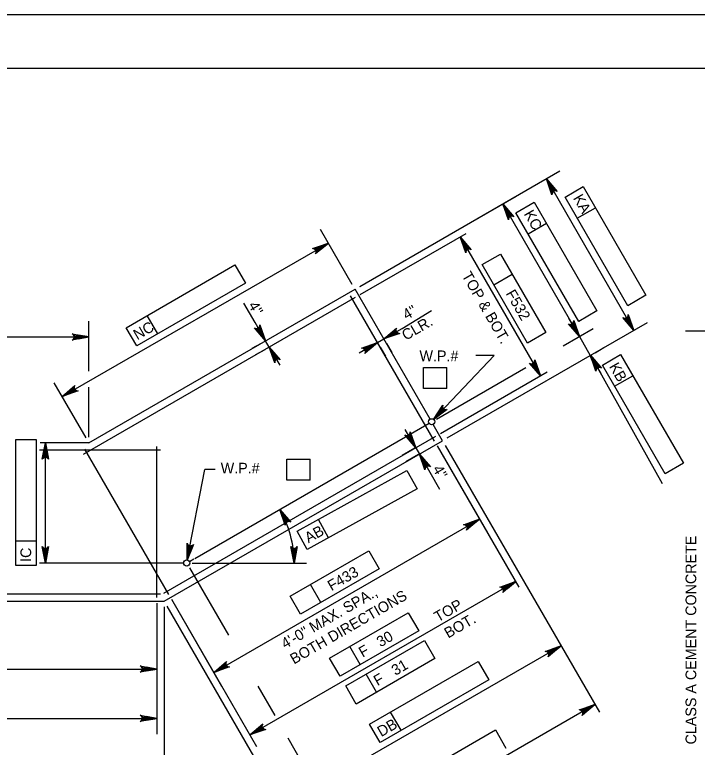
# Model space of a CAD drawing. Extents: x 638255 to 640306, y 296059 to 298435.
# Drawn here: x 639646.1 to 639837.6, y 298229.7 to 298435.5 of the extents above; entities that cross this region are included whole.
import ezdxf

# ---------------------------------------------------------------- set-up
doc = ezdxf.new("R2010")
doc.units = 0
for name, color, linetype in [('2', 7, 'Continuous'), ('Level 10', 7, 'Continuous'), ('Level 4', 7, 'Continuous'), ('Level 6', 7, 'Continuous'), ('Level 63', 7, 'Continuous'), ('PLT-BNDY', 7, 'Continuous')]:
    doc.layers.add(name, color=color, linetype=linetype)

msp = doc.modelspace()

# ---------------------------------------------------------------- linework, layer by layer
at = {"layer": '2'}
msp.add_line((639316.46, 298420.46), (640102.46, 298420.46), dxfattribs=at)
at = {"layer": 'Level 10'}
for p, q in [((639666.87, 298315.26), (639741.56, 298358.38)), ((639762.63, 298321.89), (639741.56, 298358.38)), ((639696.58, 298282.78), (639762.32, 298320.73)), ((639766.12, 298315.84), (639763.47, 298320.42)), ((639688.01, 298270.74), (639766.12, 298315.84)), ((639666.87, 298315.26), (639653.21, 298315.26)), ((639695.08, 298281.91), (639696.36, 298282.65)), ((639693.49, 298281.49), (639653.07, 298281.49)), ((639468.76, 298270.74), (639688.01, 298270.74))]:
    msp.add_line(p, q, dxfattribs=at)
at = {"layer": 'Level 4'}
for p, q in [((639742.89, 298359.15), (639799.05, 298391.57)), ((639795.23, 298389.36), (639819.78, 298346.82)), ((639800.47, 298384.24), (639805.57, 298387.18)), ((639805.57, 298387.18), (639823.19, 298356.67)), ((639742.89, 298359.15), (639786.84, 298384.52)), ((639818.09, 298353.72), (639800.47, 298384.24)), ((639783.01, 298382.31), (639803.02, 298347.64)), ((639786.71, 298379.84), (639791.82, 298382.79)), ((639791.82, 298382.79), (639809.44, 298352.27)), ((639804.33, 298349.33), (639786.71, 298379.84)), ((639803.89, 298378.32), (639808.99, 298381.26)), ((639790.13, 298373.92), (639795.24, 298376.87)), ((639740.79, 298359.71), (639731.87, 298375.17)), ((639743.03, 298356.86), (639772.7, 298374)), ((639659.39, 298328.22), (639734.07, 298371.34)), ((639771.04, 298373.04), (639793.55, 298334.04)), ((639777.23, 298365.3), (639782.33, 298368.25)), ((639782.33, 298368.25), (639795.08, 298346.18)), ((639677.35, 298347.55), (639707.86, 298365.17)), ((639707.86, 298365.17), (639710.81, 298360.07)), ((639789.97, 298343.23), (639777.23, 298365.3)), ((639780.52, 298359.61), (639785.62, 298362.55)), ((639710.81, 298360.07), (639680.29, 298342.45)), ((639823.19, 298356.67), (639818.09, 298353.72)), ((639713.52, 298348.99), (639710.35, 298354.48)), ((639686.21, 298345.87), (639683.26, 298350.97)), ((639754.74, 298347.34), (639763.05, 298352.42)), ((639809.44, 298352.27), (639804.33, 298349.33)), ((639666.87, 298335.38), (639666.87, 298349.4)), ((639716.47, 298343.89), (639713.52, 298348.99)), ((639767.45, 298316.61), (639823.61, 298349.03)), ((639804.5, 298345.09), (639801.55, 298350.19)), ((639680.29, 298342.45), (639677.35, 298347.55)), ((639749.64, 298344.39), (639754.74, 298347.34)), ((639799.92, 298342.45), (639808.33, 298347.3)), ((639857.49, 298346.55), (639834.31, 298346.55)), ((639492.96, 298344.98), (639666.87, 298344.98)), ((639747.86, 298343.37), (639749.63, 298344.39)), ((639795.08, 298346.18), (639789.97, 298343.23)), ((639804.5, 298345.09), (639807.57, 298339.77)), ((639715.21, 298343.17), (639712.64, 298341.68)), ((639717.49, 298342.12), (639716.47, 298343.89)), ((639747.86, 298343.37), (639742.76, 298340.42)), ((639750.38, 298343.11), (639751.84, 298340.56)), ((639716.24, 298341.39), (639713.66, 298339.91)), ((639717.49, 298342.12), (639720.43, 298337.01)), ((639748.61, 298342.08), (639750.07, 298339.54)), ((639808.9, 298340.54), (639811.39, 298341.98)), ((639763.58, 298321.83), (639780.57, 298339.74)), ((639780.57, 298339.74), (639775.48, 298339.74)), ((639807.64, 298339.81), (639827.72, 298303.79)), ((639810.96, 298337.05), (639816.07, 298339.99)), ((639816.07, 298339.99), (639833.68, 298309.48)), ((639760.73, 298336.4), (639767.31, 298336.4)), ((639760.73, 298330.51), (639760.73, 298336.4)), ((639764.38, 298321.92), (639789.48, 298336.42)), ((639767.31, 298330.51), (639767.31, 298336.4)), ((639809.04, 298337.22), (639810.51, 298334.66)), ((639828.58, 298306.53), (639810.96, 298337.05)), ((639765.54, 298317.87), (639795.5, 298335.16)), ((639666.11, 298316.59), (639657.18, 298332.05)), ((639814.38, 298331.13), (639819.48, 298334.08)), ((639666.87, 298316.79), (639666.87, 298330.84)), ((639767.31, 298330.51), (639760.73, 298330.51)), ((639758.59, 298313.85), (639755.64, 298318.96)), ((639654.68, 298281.49), (639654.68, 298315.26)), ((639758.32, 298313.7), (639754.76, 298311.64)), ((639758.59, 298313.85), (639759.61, 298312.08)), ((639764.6, 298314.37), (639787.5, 298274.72)), ((639764.6, 298314.37), (639778.68, 298289.99)), ((639766.89, 298314.51), (639810.11, 298239.64)), ((639759.34, 298311.93), (639755.78, 298309.87)), ((639759.61, 298312.08), (639762.56, 298306.98)), ((639722.43, 298310.63), (639729.01, 298310.63)), ((639722.43, 298304.73), (639722.43, 298310.63)), ((639729.01, 298304.73), (639729.01, 298310.63)), ((639833.68, 298309.48), (639828.58, 298306.53)), ((639694.46, 298282.32), (639699.39, 298307.79)), ((639702.33, 298307.79), (639699.39, 298307.79)), ((639725.3, 298290.39), (639756.11, 298307.48)), ((639756.11, 298307.48), (639758.97, 298302.33)), ((639762.56, 298306.98), (639765.28, 298302.25)), ((639729.01, 298304.73), (639722.43, 298304.73)), ((639758.97, 298302.33), (639728.16, 298285.24)), ((639701.9, 298250.77), (639776.47, 298293.82)), ((639734.13, 298288.55), (639731.27, 298293.71)), ((639728.16, 298285.24), (639725.3, 298290.39)), ((639723.35, 298272.21), (639745.42, 298284.95)), ((639745.42, 298284.95), (639748.37, 298279.85)), ((639695.88, 298281.49), (639727.98, 298281.49)), ((639695.11, 298280.16), (639706.05, 298261.2)), ((639748.37, 298279.85), (639726.3, 298267.1)), ((639712.04, 298233.21), (639786.61, 298276.26)), ((639731.99, 298270.39), (639729.05, 298275.49)), ((639690.04, 298271.32), (639713.93, 298229.93)), ((639690.04, 298271.32), (639704.11, 298246.95)), ((639726.3, 298267.1), (639723.35, 298272.21)), ((639685.96, 298270.23), (639685.96, 298233.44)), ((639685.96, 298270.23), (639685.96, 298247.29)), ((639688.01, 298269.21), (639688.01, 298215.54)), ((639688.78, 298269.41), (639732.63, 298193.46)), ((639688.78, 298269.41), (639721.25, 298213.17)), ((639734.39, 298254.79), (639756.47, 298267.54)), ((639756.47, 298267.54), (639759.41, 298262.43)), ((639759.41, 298262.43), (639737.34, 298249.69)), ((639799.36, 298258.26), (639730.65, 298218.59)), ((639738.96, 298247), (639761.03, 298259.74)), ((639743.04, 298252.98), (639740.09, 298258.08)), ((639761.03, 298259.74), (639763.98, 298254.64)), ((639737.34, 298249.69), (639734.39, 298254.79)), ((639763.98, 298254.64), (639741.9, 298241.89)), ((639745.62, 298236.2), (639776.13, 298253.82)), ((639776.13, 298253.82), (639779.08, 298248.71)), ((639470.8, 298251.71), (639685.96, 298251.71)), ((639747.6, 298245.18), (639744.66, 298250.29)), ((639779.08, 298248.71), (639748.57, 298231.09)), ((639714.32, 298246.88), (639719.03, 298238.7)), ((639741.9, 298241.89), (639738.96, 298247)), ((639808.87, 298241.8), (639730.76, 298196.7)), ((639754.48, 298234.51), (639751.54, 298239.62)), ((639470.8, 298237.86), (639685.96, 298237.86)), ((639748.57, 298231.09), (639745.62, 298236.2)), ((639750.43, 298217.02), (639780.94, 298234.64)), ((639780.94, 298234.64), (639783.89, 298229.53)), ((639722.68, 298232.4), (639732.86, 298214.77))]:
    msp.add_line(p, q, dxfattribs=at)
for points in [[(639797.13, 298387.06), (639796.27, 298386.56), (639795.23, 298389.36)], [(639784.91, 298380), (639784.06, 298379.51), (639783.01, 298382.31)], [(639731.28, 298370.29), (639731.77, 298369.44), (639734.08, 298371.34)], [(639772.94, 298370.73), (639772.09, 298370.24), (639771.04, 298373.04)], [(639818.74, 298349.62), (639817.89, 298349.13), (639819.78, 298346.82)], [(639715.42, 298346.69), (639714.56, 298346.2), (639716.47, 298343.89)], [(639803.45, 298347.88), (639802.6, 298347.39), (639804.5, 298345.09)], [(639663.92, 298345.47), (639663.92, 298344.48), (639666.87, 298344.98)], [(639751.94, 298346.29), (639752.43, 298345.44), (639749.63, 298344.39)], [(639745.06, 298342.32), (639745.56, 298341.47), (639747.86, 298343.37)], [(639719.39, 298339.81), (639718.54, 298339.32), (639717.49, 298342.12)], [(639809.47, 298337.46), (639808.61, 298336.97), (639807.57, 298339.77)], [(639792.51, 298336.84), (639791.66, 298336.35), (639793.55, 298334.04)], [(639661.69, 298330.12), (639662.19, 298329.27), (639659.39, 298328.22)], [(639765.96, 298323.62), (639765.25, 298324.3), (639763.58, 298321.82)], [(639655.17, 298312.31), (639654.18, 298312.31), (639654.68, 298315.26)], [(639761.51, 298309.77), (639760.66, 298309.28), (639759.61, 298312.08)], [(639773.67, 298292.77), (639774.16, 298291.92), (639776.47, 298293.82)], [(639695.5, 298285.13), (639694.53, 298285.31), (639694.46, 298282.33)], [(639655.17, 298284.43), (639654.18, 298284.43), (639654.68, 298281.49)], [(639783.81, 298275.21), (639784.3, 298274.36), (639786.61, 298276.25)], [(639796.56, 298257.21), (639797.05, 298256.36), (639799.36, 298258.26)], [(639683.01, 298252.2), (639683.01, 298251.22), (639685.96, 298251.71)], [(639704.21, 298252.67), (639704.7, 298251.82), (639701.9, 298250.77)], [(639806.07, 298240.75), (639806.56, 298239.9), (639808.87, 298241.8)], [(639683.01, 298238.36), (639683.01, 298237.37), (639685.96, 298237.86)], [(639714.35, 298235.1), (639714.84, 298234.25), (639712.04, 298233.21)]]:
    msp.add_lwpolyline(points, close=True, dxfattribs=at)
for points in [[(639795.23, 298389.36), (639798.31, 298385.77), (639797.91, 298385.96), (639797.55, 298385.96), (639797.25, 298385.85), (639797.01, 298385.65), (639796.83, 298385.33), (639796.8, 298384.9), (639795.23, 298389.36), (639796.83, 298385.33), (639797.01, 298385.65), (639795.23, 298389.36), (639797.25, 298385.85), (639797.55, 298385.96), (639795.23, 298389.36), (639797.91, 298385.96)], [(639783.01, 298382.31), (639786.09, 298378.71), (639785.69, 298378.9), (639785.33, 298378.9), (639785.03, 298378.79), (639784.79, 298378.59), (639784.61, 298378.28), (639784.58, 298377.84), (639783.01, 298382.31), (639784.61, 298378.28), (639784.79, 298378.59), (639783.01, 298382.31), (639785.03, 298378.79), (639785.33, 298378.9), (639783.01, 298382.31), (639785.69, 298378.9)], [(639734.07, 298371.34), (639730.48, 298368.26), (639730.67, 298368.66), (639730.67, 298369.02), (639730.56, 298369.32), (639730.36, 298369.56), (639730.04, 298369.74), (639729.61, 298369.77), (639734.07, 298371.34), (639730.04, 298369.74), (639730.36, 298369.56), (639734.07, 298371.34), (639730.56, 298369.32), (639730.67, 298369.02), (639734.07, 298371.34), (639730.67, 298368.66)], [(639771.04, 298373.04), (639774.12, 298369.44), (639773.73, 298369.63), (639773.37, 298369.63), (639773.07, 298369.52), (639772.82, 298369.32), (639772.65, 298369.01), (639772.61, 298368.57), (639771.04, 298373.04), (639772.65, 298369.01), (639772.82, 298369.32), (639771.04, 298373.04), (639773.07, 298369.52), (639773.37, 298369.63), (639771.04, 298373.04), (639773.73, 298369.63)], [(639819.78, 298346.82), (639816.7, 298350.42), (639817.1, 298350.23), (639817.46, 298350.23), (639817.76, 298350.34), (639818, 298350.54), (639818.18, 298350.85), (639818.22, 298351.29), (639819.78, 298346.82), (639818.18, 298350.85), (639818, 298350.54), (639819.78, 298346.82), (639817.76, 298350.34), (639817.46, 298350.23), (639819.78, 298346.82), (639817.1, 298350.23)], [(639804.5, 298345.09), (639801.42, 298348.68), (639801.81, 298348.49), (639802.17, 298348.49), (639802.47, 298348.6), (639802.71, 298348.8), (639802.89, 298349.12), (639802.93, 298349.55), (639804.5, 298345.09), (639802.89, 298349.12), (639802.71, 298348.8), (639804.5, 298345.09), (639802.47, 298348.6), (639802.17, 298348.49), (639804.5, 298345.09), (639801.81, 298348.49)], [(639716.47, 298343.89), (639713.38, 298347.48), (639713.78, 298347.29), (639714.14, 298347.29), (639714.44, 298347.4), (639714.68, 298347.6), (639714.86, 298347.92), (639714.89, 298348.35), (639716.47, 298343.89), (639714.86, 298347.92), (639714.68, 298347.6), (639716.47, 298343.89), (639714.44, 298347.4), (639714.14, 298347.29), (639716.47, 298343.89), (639713.78, 298347.29)], [(639749.64, 298344.39), (639753.23, 298347.47), (639753.04, 298347.08), (639753.04, 298346.72), (639753.15, 298346.42), (639753.35, 298346.18), (639753.67, 298346), (639754.1, 298345.96), (639749.64, 298344.39), (639753.67, 298346), (639753.35, 298346.18), (639749.64, 298344.39), (639753.15, 298346.42), (639753.04, 298346.72), (639749.64, 298344.39), (639753.04, 298347.08)], [(639666.87, 298344.98), (639662.22, 298344.1), (639662.58, 298344.35), (639662.76, 298344.66), (639662.82, 298344.98), (639662.76, 298345.29), (639662.58, 298345.6), (639662.22, 298345.85), (639666.87, 298344.98), (639662.58, 298345.6), (639662.76, 298345.29), (639666.87, 298344.98), (639662.82, 298344.98), (639662.76, 298344.66), (639666.87, 298344.98), (639662.58, 298344.35)], [(639747.86, 298343.37), (639744.27, 298340.29), (639744.46, 298340.68), (639744.46, 298341.05), (639744.35, 298341.34), (639744.15, 298341.59), (639743.83, 298341.76), (639743.4, 298341.8), (639747.86, 298343.37), (639743.83, 298341.76), (639744.15, 298341.59), (639747.86, 298343.37), (639744.35, 298341.34), (639744.46, 298341.05), (639747.86, 298343.37), (639744.46, 298340.68)], [(639717.49, 298342.12), (639720.57, 298338.52), (639720.18, 298338.71), (639719.81, 298338.71), (639719.52, 298338.6), (639719.27, 298338.4), (639719.09, 298338.09), (639719.06, 298337.65), (639717.49, 298342.12), (639719.09, 298338.09), (639719.27, 298338.4), (639717.49, 298342.12), (639719.52, 298338.6), (639719.81, 298338.71), (639717.49, 298342.12), (639720.18, 298338.71)], [(639793.55, 298334.04), (639790.47, 298337.63), (639790.87, 298337.45), (639791.23, 298337.44), (639791.53, 298337.55), (639791.77, 298337.76), (639791.95, 298338.07), (639791.98, 298338.51), (639793.55, 298334.04), (639791.95, 298338.07), (639791.77, 298337.76), (639793.55, 298334.04), (639791.53, 298337.55), (639791.23, 298337.44), (639793.55, 298334.04), (639790.87, 298337.45)], [(639807.64, 298339.81), (639810.67, 298336.17), (639810.28, 298336.37), (639809.92, 298336.37), (639809.62, 298336.27), (639809.37, 298336.07), (639809.19, 298335.76), (639809.15, 298335.32), (639807.64, 298339.81), (639809.19, 298335.76), (639809.37, 298336.07), (639807.64, 298339.81), (639809.62, 298336.27), (639809.92, 298336.37), (639807.64, 298339.81), (639810.28, 298336.37)], [(639659.39, 298328.22), (639662.98, 298331.3), (639662.79, 298330.91), (639662.79, 298330.55), (639662.9, 298330.25), (639663.1, 298330.01), (639663.42, 298329.83), (639663.85, 298329.79), (639659.39, 298328.22), (639663.42, 298329.83), (639663.1, 298330.01), (639659.39, 298328.22), (639662.9, 298330.25), (639662.79, 298330.55), (639659.39, 298328.22), (639662.79, 298330.91)], [(639763.58, 298321.83), (639766.15, 298325.8), (639766.08, 298325.37), (639766.18, 298325.02), (639766.37, 298324.77), (639766.63, 298324.59), (639766.99, 298324.51), (639767.42, 298324.6), (639763.58, 298321.83), (639766.99, 298324.51), (639766.63, 298324.59), (639763.58, 298321.83), (639766.37, 298324.77), (639766.18, 298325.02), (639763.58, 298321.83), (639766.08, 298325.37)], [(639758.59, 298313.85), (639755.51, 298317.44), (639755.9, 298317.26), (639756.26, 298317.26), (639756.56, 298317.37), (639756.8, 298317.57), (639756.98, 298317.88), (639757.02, 298318.32), (639758.59, 298313.85), (639756.98, 298317.88), (639756.8, 298317.57), (639758.59, 298313.85), (639756.56, 298317.37), (639756.26, 298317.26), (639758.59, 298313.85), (639755.9, 298317.26)], [(639654.68, 298315.26), (639655.55, 298310.61), (639655.3, 298310.96), (639654.99, 298311.15), (639654.68, 298311.2), (639654.36, 298311.15), (639654.05, 298310.96), (639653.8, 298310.61), (639654.68, 298315.26), (639654.05, 298310.96), (639654.36, 298311.15), (639654.68, 298315.26), (639654.68, 298311.2), (639654.99, 298311.15), (639654.68, 298315.26), (639655.3, 298310.96)], [(639759.61, 298312.08), (639762.69, 298308.49), (639762.3, 298308.67), (639761.93, 298308.68), (639761.64, 298308.57), (639761.39, 298308.37), (639761.22, 298308.05), (639761.18, 298307.62), (639759.61, 298312.08), (639761.22, 298308.05), (639761.39, 298308.37), (639759.61, 298312.08), (639761.64, 298308.57), (639761.93, 298308.68), (639759.61, 298312.08), (639762.3, 298308.67)], [(639720.42, 298296.54), (639723.5, 298292.95), (639723.11, 298293.14), (639722.75, 298293.14), (639722.45, 298293.03), (639722.2, 298292.83), (639722.03, 298292.51), (639721.99, 298292.08), (639720.42, 298296.54), (639722.03, 298292.51), (639722.2, 298292.83), (639720.42, 298296.54), (639722.45, 298293.03), (639722.75, 298293.14), (639720.42, 298296.54), (639723.11, 298293.14)], [(639776.47, 298293.82), (639772.87, 298290.74), (639773.06, 298291.14), (639773.07, 298291.5), (639772.96, 298291.8), (639772.75, 298292.04), (639772.44, 298292.22), (639772, 298292.25), (639776.47, 298293.82), (639772.44, 298292.22), (639772.75, 298292.04), (639776.47, 298293.82), (639772.96, 298291.8), (639773.07, 298291.5), (639776.47, 298293.82), (639773.06, 298291.14)], [(639694.46, 298282.32), (639694.48, 298287.05), (639694.66, 298286.65), (639694.93, 298286.41), (639695.23, 298286.3), (639695.54, 298286.29), (639695.88, 298286.42), (639696.2, 298286.72), (639694.46, 298282.32), (639695.88, 298286.42), (639695.54, 298286.29), (639694.46, 298282.32), (639695.23, 298286.3), (639694.93, 298286.41), (639694.46, 298282.32), (639694.66, 298286.65)], [(639654.68, 298281.49), (639653.8, 298286.14), (639654.05, 298285.78), (639654.36, 298285.6), (639654.68, 298285.54), (639654.99, 298285.6), (639655.3, 298285.78), (639655.55, 298286.14), (639654.68, 298281.49), (639655.3, 298285.78), (639654.99, 298285.6), (639654.68, 298281.49), (639654.68, 298285.54), (639654.36, 298285.6), (639654.68, 298281.49), (639654.05, 298285.78)], [(639724.45, 298281.49), (639723.58, 298286.14), (639723.83, 298285.78), (639724.14, 298285.6), (639724.45, 298285.54), (639724.77, 298285.6), (639725.08, 298285.78), (639725.33, 298286.14), (639724.45, 298281.49), (639725.08, 298285.78), (639724.77, 298285.6), (639724.45, 298281.49), (639724.45, 298285.54), (639724.14, 298285.6), (639724.45, 298281.49), (639723.83, 298285.78)], [(639786.61, 298276.26), (639783.02, 298273.17), (639783.2, 298273.57), (639783.21, 298273.93), (639783.1, 298274.23), (639782.9, 298274.47), (639782.58, 298274.65), (639782.15, 298274.69), (639786.61, 298276.26), (639782.58, 298274.65), (639782.9, 298274.47), (639786.61, 298276.26), (639783.1, 298274.23), (639783.21, 298273.93), (639786.61, 298276.26), (639783.2, 298273.57)], [(639799.36, 298258.26), (639795.77, 298255.18), (639795.96, 298255.58), (639795.96, 298255.94), (639795.85, 298256.24), (639795.65, 298256.48), (639795.33, 298256.66), (639794.9, 298256.69), (639799.36, 298258.26), (639795.33, 298256.66), (639795.65, 298256.48), (639799.36, 298258.26), (639795.85, 298256.24), (639795.96, 298255.94), (639799.36, 298258.26), (639795.96, 298255.58)], [(639701.9, 298250.77), (639705.49, 298253.86), (639705.31, 298253.46), (639705.3, 298253.1), (639705.41, 298252.8), (639705.62, 298252.56), (639705.93, 298252.38), (639706.37, 298252.34), (639701.9, 298250.77), (639705.93, 298252.38), (639705.62, 298252.56), (639701.9, 298250.77), (639705.41, 298252.8), (639705.3, 298253.1), (639701.9, 298250.77), (639705.31, 298253.46)], [(639685.96, 298251.71), (639681.31, 298250.84), (639681.67, 298251.09), (639681.85, 298251.4), (639681.91, 298251.71), (639681.85, 298252.02), (639681.67, 298252.34), (639681.31, 298252.58), (639685.96, 298251.71), (639681.67, 298252.34), (639681.85, 298252.02), (639685.96, 298251.71), (639681.91, 298251.71), (639681.85, 298251.4), (639685.96, 298251.71), (639681.67, 298251.09)], [(639808.87, 298241.8), (639805.28, 298238.72), (639805.46, 298239.11), (639805.47, 298239.47), (639805.36, 298239.77), (639805.15, 298240.01), (639804.84, 298240.19), (639804.4, 298240.23), (639808.87, 298241.8), (639804.84, 298240.19), (639805.15, 298240.01), (639808.87, 298241.8), (639805.36, 298239.77), (639805.47, 298239.47), (639808.87, 298241.8), (639805.46, 298239.11)], [(639685.96, 298237.86), (639681.31, 298236.99), (639681.67, 298237.24), (639681.85, 298237.55), (639681.91, 298237.86), (639681.85, 298238.18), (639681.67, 298238.49), (639681.31, 298238.74), (639685.96, 298237.86), (639681.67, 298238.49), (639681.85, 298238.18), (639685.96, 298237.86), (639681.91, 298237.86), (639681.85, 298237.55), (639685.96, 298237.86), (639681.67, 298237.24)], [(639712.04, 298233.21), (639715.64, 298236.29), (639715.45, 298235.89), (639715.45, 298235.53), (639715.56, 298235.23), (639715.76, 298234.99), (639716.07, 298234.81), (639716.51, 298234.77), (639712.04, 298233.21), (639716.07, 298234.81), (639715.76, 298234.99), (639712.04, 298233.21), (639715.56, 298235.23), (639715.45, 298235.53), (639712.04, 298233.21), (639715.45, 298235.89)]]:
    msp.add_lwpolyline(points, dxfattribs=at)
for centre in [(639763.05, 298321.16), (639694.34, 298281.49)]:
    msp.add_circle(centre, 0.849, dxfattribs=at)
msp.add_arc((639694.34, 298281.49), 30.12, 0.0017, 29.9999, dxfattribs=at)
at = {"layer": 'Level 6'}
for p, q in [((639665.36, 298312.02), (639741.7, 298356.09)), ((639763.84, 298315.7), (639740.3, 298356.47)), ((639687.87, 298273.03), (639764.21, 298317.1)), ((639685.96, 298271.76), (639685.96, 298314.23)), ((639686.99, 298313.21), (639653, 298313.21)), ((639689.27, 298272.65), (639665.74, 298313.42)), ((639469.78, 298272.79), (639686.99, 298272.79))]:
    msp.add_line(p, q, dxfattribs=at)
at = {"layer": 'Level 63'}
for p, q in [((639646.25, 298316.09), (639646.25, 298280.85)), ((639652.15, 298316.09), (639646.25, 298316.09)), ((639652.15, 298280.85), (639652.15, 298316.09)), ((639646.25, 298287.68), (639652.15, 298287.68)), ((639646.25, 298280.85), (639652.15, 298280.85))]:
    msp.add_line(p, q, dxfattribs=at)
at = {"layer": 'PLT-BNDY'}
msp.add_lwpolyline([(639276.46, 298435.46), (640117.46, 298435.46), (640117.46, 297841.46), (639276.46, 297841.46)], close=True, dxfattribs=at)

# ---------------------------------------------------------------- texts
at = {"layer": 'Level 4'}
for s, height, rotation, p in [('KA', 3, 300, (639802.63, 298383.95)), ('KC', 3, 300, (639788.82, 298379.52)), ('TOP & BOT.', 3, 300, (639771.39, 298362.22)), ('F532', 3, 300, (639783.75, 298357.17)), ('4"', 3, 300, (639711.48, 298353.88)), ('4"', 3, 30, (639756.01, 298349.66)), ('NC', 3, 30, (639680.45, 298344)), ('CLR.', 3, 30, (639755.78, 298343.87)), ('KB', 3, 300, (639812.74, 298336.68)), ('4"', 3, 300, (639763.22, 298307.92)), ('AB', 3, 29.0163, (639728.47, 298287.01)), ('CLASS A CEMENT CONCRETE', 3.0001, 90, (639837.29, 298230.55)), ('IC', 3, 90, (639650.68, 298281.8)), ('F433', 3, 30, (639734.95, 298273.54)), ('4\'-0" MAX. SPA.,', 3.0001, 30, (639721.92, 298257.3)), ('BOTH DIRECTIONS', 3.0001, 30, (639724.42, 298252.97)), ('TOP', 3, 30, (639764.85, 298264.79)), ('BOT.', 3, 30, (639767.68, 298260.26)), ('F   30', 3, 30, (639743.68, 298254.88)), ('F   31', 3, 30, (639747.85, 298246.89)), ('DB', 3, 30, (639748.9, 298232.59))]:
    msp.add_text(s, height=height, rotation=rotation, dxfattribs=at).set_placement(p)
for p in [(639759.64, 298338.16), (639703.87, 298306.63)]:
    msp.add_text('W.P.#', height=3, dxfattribs=at).set_placement(p)

doc.saveas('drawing.dxf')
